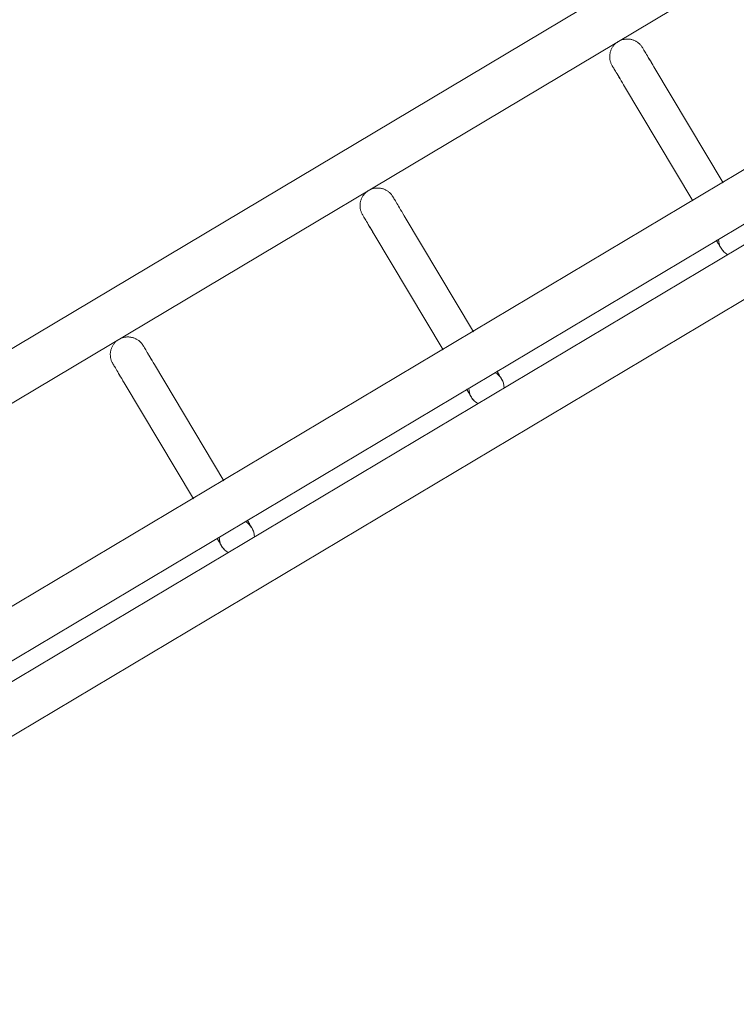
# Model space of a CAD drawing. Header units: metres. Extents: x 127444 to 127966, y 464485 to 464708.
# Tile 319 of 425: x 127925.116 to 127925.237, y 464650.598 to 464650.766. Entities that reach past the tile are written whole.
import ezdxf

# ---------------------------------------------------------------- set-up
doc = ezdxf.new("R2010")
doc.units = ezdxf.units.M
for name, color, linetype, lineweight in [('A-FLOR-HRAL', 11, 'Continuous', 9), ('B-WE-VH-VERHARDING_BETONSTRAATSTEEN-A-200', 8, 'Continuous', 9), ('S-BEAM', 12, 'Continuous', 9)]:
    doc.layers.add(name, color=color, linetype=linetype, lineweight=lineweight)

# ---------------------------------------------------------------- blocks, each defined once
blk = doc.blocks.new('34_22_B_BNP_Hekwerk_Integra_Schuin - Integra_Schuin_1000-4876941--2_00_00')
at = {"layer": 'A-FLOR-HRAL'}
for p, q in [((2736.98, 47.13), (-1956.09, 47.13)), ((-1956.09, 39.13), (2736.98, 39.13)), ((2736.97, 9.5), (-1956.09, 9.5)), ((-1956.09, 1.5), (2736.97, 1.5)), ((2736.97, -1.5), (-1956.09, -1.5)), ((-1956.09, -9.5), (2736.97, -9.5))]:
    blk.add_line(p, q, dxfattribs=at)
at = {"layer": 'S-BEAM'}
for p, q in [((1074.06, 32.34), (1074.06, 9.36)), ((1074.06, 32.34), (1074.06, 9.36)), ((1074.06, 32.34), (1074.06, 9.36)), ((1074.06, 32.34), (1074.06, 9.37)), ((1080.06, 9.36), (1080.06, 32.34)), ((1080.06, 9.36), (1080.06, 32.34)), ((1080.06, 9.36), (1080.06, 32.34)), ((1080.06, 9.37), (1080.06, 32.34)), ((1123.5, 32.34), (1123.5, 9.36)), ((1123.5, 32.34), (1123.5, 9.36)), ((1123.5, 32.34), (1123.5, 9.36)), ((1123.5, 32.34), (1123.5, 9.37)), ((1129.5, 9.36), (1129.5, 32.34)), ((1129.5, 9.36), (1129.5, 32.34)), ((1129.5, 9.36), (1129.5, 32.34)), ((1129.5, 9.37), (1129.5, 32.34)), ((1172.94, 32.34), (1172.94, 9.36)), ((1172.94, 32.34), (1172.94, 9.36)), ((1172.94, 32.34), (1172.94, 9.36)), ((1172.94, 32.34), (1172.94, 9.37)), ((1178.94, 9.36), (1178.94, 32.34)), ((1178.94, 9.36), (1178.94, 32.34)), ((1178.94, 9.36), (1178.94, 32.34)), ((1178.94, 9.37), (1178.94, 32.34))]:
    blk.add_line(p, q, dxfattribs=at)
at = {"layer": 'S-BEAM', "flags": 128}
for points in [[(1074.06, 36.13), (1074.06, 36.25), (1074.07, 36.36), (1074.08, 36.48), (1074.1, 36.6), (1074.12, 36.72), (1074.15, 36.84), (1074.18, 36.95), (1074.21, 37.07), (1074.25, 37.18), (1074.3, 37.29), (1074.35, 37.4), (1074.4, 37.51), (1074.46, 37.62), (1074.52, 37.72), (1074.58, 37.82), (1074.65, 37.92), (1074.73, 38.01), (1074.81, 38.1), (1074.89, 38.19), (1074.97, 38.28), (1075.06, 38.36), (1075.15, 38.44), (1075.24, 38.51), (1075.34, 38.58), (1075.44, 38.65), (1075.54, 38.71), (1075.65, 38.77), (1075.75, 38.83), (1075.86, 38.88), (1075.97, 38.92), (1076.09, 38.96), (1076.2, 39), (1076.32, 39.03), (1076.43, 39.06), (1076.55, 39.08), (1076.67, 39.1), (1076.79, 39.11), (1076.91, 39.12), (1077.03, 39.12), (1077.15, 39.12), (1077.27, 39.12), (1077.39, 39.11), (1077.51, 39.09), (1077.63, 39.07), (1077.74, 39.05), (1077.86, 39.02), (1077.97, 38.98), (1078.09, 38.94), (1078.2, 38.9), (1078.31, 38.85), (1078.42, 38.8), (1078.52, 38.74), (1078.63, 38.68), (1078.73, 38.62), (1078.83, 38.55), (1078.92, 38.48), (1079.01, 38.4), (1079.1, 38.32), (1079.19, 38.24), (1079.27, 38.15), (1079.35, 38.06), (1079.43, 37.97), (1079.5, 37.87), (1079.57, 37.77), (1079.63, 37.67), (1079.69, 37.57), (1079.75, 37.46), (1079.8, 37.35), (1079.85, 37.24), (1079.89, 37.13), (1079.93, 37.02), (1079.96, 36.9), (1079.99, 36.78), (1080.01, 36.67), (1080.03, 36.55), (1080.05, 36.43), (1080.06, 36.31), (1080.06, 36.19), (1080.06, 36.13)], [(1074.1, 36.6), (1074.12, 36.72), (1074.15, 36.84), (1074.18, 36.95), (1074.21, 37.07), (1074.25, 37.18), (1074.3, 37.29), (1074.35, 37.4), (1074.4, 37.51), (1074.46, 37.62), (1074.52, 37.72), (1074.58, 37.82), (1074.65, 37.92), (1074.73, 38.01), (1074.81, 38.1), (1074.89, 38.19), (1074.97, 38.28), (1075.06, 38.36), (1075.15, 38.44), (1075.24, 38.51), (1075.34, 38.58), (1075.44, 38.65), (1075.54, 38.71), (1075.65, 38.77), (1075.75, 38.83), (1075.86, 38.88), (1075.97, 38.92), (1076.09, 38.96), (1076.2, 39), (1076.32, 39.03), (1076.43, 39.06), (1076.55, 39.08), (1076.67, 39.1), (1076.79, 39.11), (1076.91, 39.12), (1077.03, 39.12), (1077.15, 39.12), (1077.27, 39.12), (1077.39, 39.11), (1077.51, 39.09), (1077.63, 39.07), (1077.74, 39.05), (1077.86, 39.02), (1077.97, 38.98), (1078.09, 38.94), (1078.2, 38.9), (1078.31, 38.85), (1078.42, 38.8), (1078.52, 38.74), (1078.63, 38.68), (1078.73, 38.62), (1078.83, 38.55), (1078.92, 38.48), (1079.01, 38.4), (1079.1, 38.32), (1079.19, 38.24), (1079.27, 38.15), (1079.35, 38.06), (1079.43, 37.97), (1079.5, 37.87), (1079.57, 37.77), (1079.63, 37.67), (1079.69, 37.57), (1079.75, 37.46), (1079.8, 37.35), (1079.85, 37.24), (1079.89, 37.13), (1079.93, 37.02), (1079.96, 36.9), (1079.99, 36.78), (1080.01, 36.67), (1080.03, 36.55), (1080.05, 36.43), (1080.06, 36.31), (1080.06, 36.19), (1080.06, 36.13)], [(1123.5, 36.13), (1123.5, 36.25), (1123.51, 36.36), (1123.52, 36.48), (1123.54, 36.6), (1123.56, 36.72), (1123.59, 36.84), (1123.62, 36.95), (1123.65, 37.07), (1123.69, 37.18), (1123.74, 37.29), (1123.79, 37.4), (1123.84, 37.51), (1123.9, 37.62), (1123.96, 37.72), (1124.02, 37.82), (1124.09, 37.92), (1124.17, 38.01), (1124.24, 38.1), (1124.33, 38.19), (1124.41, 38.28), (1124.5, 38.36), (1124.59, 38.44), (1124.68, 38.51), (1124.78, 38.58), (1124.88, 38.65), (1124.98, 38.71), (1125.09, 38.77), (1125.19, 38.83), (1125.3, 38.88), (1125.41, 38.92), (1125.53, 38.96), (1125.64, 39), (1125.75, 39.03), (1125.87, 39.06), (1125.99, 39.08), (1126.11, 39.1), (1126.23, 39.11), (1126.35, 39.12), (1126.47, 39.12), (1126.59, 39.12), (1126.71, 39.12), (1126.83, 39.11), (1126.95, 39.09), (1127.06, 39.07), (1127.18, 39.05), (1127.3, 39.02), (1127.41, 38.98), (1127.53, 38.94), (1127.64, 38.9), (1127.75, 38.85), (1127.86, 38.8), (1127.96, 38.74), (1128.07, 38.68), (1128.17, 38.62), (1128.27, 38.55), (1128.36, 38.48), (1128.45, 38.4), (1128.54, 38.32), (1128.63, 38.24), (1128.71, 38.15), (1128.79, 38.06), (1128.87, 37.97), (1128.94, 37.87), (1129.01, 37.77), (1129.07, 37.67), (1129.13, 37.57), (1129.19, 37.46), (1129.24, 37.35), (1129.28, 37.24), (1129.33, 37.13), (1129.36, 37.02), (1129.4, 36.9), (1129.43, 36.78), (1129.45, 36.67), (1129.47, 36.55), (1129.48, 36.43), (1129.49, 36.31), (1129.5, 36.19), (1129.5, 36.13)], [(1123.54, 36.6), (1123.56, 36.72), (1123.59, 36.84), (1123.62, 36.95), (1123.65, 37.07), (1123.69, 37.18), (1123.74, 37.29), (1123.79, 37.4), (1123.84, 37.51), (1123.9, 37.62), (1123.96, 37.72), (1124.02, 37.82), (1124.09, 37.92), (1124.17, 38.01), (1124.24, 38.1), (1124.33, 38.19), (1124.41, 38.28), (1124.5, 38.36), (1124.59, 38.44), (1124.68, 38.51), (1124.78, 38.58), (1124.88, 38.65), (1124.98, 38.71), (1125.09, 38.77), (1125.19, 38.83), (1125.3, 38.88), (1125.41, 38.92), (1125.53, 38.96), (1125.64, 39), (1125.75, 39.03), (1125.87, 39.06), (1125.99, 39.08), (1126.11, 39.1), (1126.23, 39.11), (1126.35, 39.12), (1126.47, 39.12), (1126.59, 39.12), (1126.71, 39.12), (1126.83, 39.11), (1126.95, 39.09), (1127.06, 39.07), (1127.18, 39.05), (1127.3, 39.02), (1127.41, 38.98), (1127.53, 38.94), (1127.64, 38.9), (1127.75, 38.85), (1127.86, 38.8), (1127.96, 38.74), (1128.07, 38.68), (1128.17, 38.62), (1128.27, 38.55), (1128.36, 38.48), (1128.45, 38.4), (1128.54, 38.32), (1128.63, 38.24), (1128.71, 38.15), (1128.79, 38.06), (1128.87, 37.97), (1128.94, 37.87), (1129.01, 37.77), (1129.07, 37.67), (1129.13, 37.57), (1129.19, 37.46), (1129.24, 37.35), (1129.28, 37.24), (1129.33, 37.13), (1129.36, 37.02), (1129.4, 36.9), (1129.43, 36.78), (1129.45, 36.67), (1129.47, 36.55), (1129.48, 36.43), (1129.49, 36.31), (1129.5, 36.19), (1129.5, 36.13)], [(1172.94, 36.13), (1172.94, 36.25), (1172.95, 36.36), (1172.96, 36.48), (1172.98, 36.6), (1173, 36.72), (1173.02, 36.84), (1173.05, 36.95), (1173.09, 37.07), (1173.13, 37.18), (1173.17, 37.29), (1173.22, 37.4), (1173.28, 37.51), (1173.33, 37.62), (1173.4, 37.72), (1173.46, 37.82), (1173.53, 37.92), (1173.61, 38.01), (1173.68, 38.1), (1173.76, 38.19), (1173.85, 38.28), (1173.94, 38.36), (1174.03, 38.44), (1174.12, 38.51), (1174.22, 38.58), (1174.32, 38.65), (1174.42, 38.71), (1174.52, 38.77), (1174.63, 38.83), (1174.74, 38.88), (1174.85, 38.92), (1174.96, 38.96), (1175.08, 39), (1175.19, 39.03), (1175.31, 39.06), (1175.43, 39.08), (1175.55, 39.1), (1175.67, 39.11), (1175.79, 39.12), (1175.91, 39.12), (1176.03, 39.12), (1176.15, 39.12), (1176.27, 39.11), (1176.38, 39.09), (1176.5, 39.07), (1176.62, 39.05), (1176.74, 39.02), (1176.85, 38.98), (1176.96, 38.94), (1177.08, 38.9), (1177.19, 38.85), (1177.29, 38.8), (1177.4, 38.74), (1177.5, 38.68), (1177.61, 38.62), (1177.7, 38.55), (1177.8, 38.48), (1177.89, 38.4), (1177.98, 38.32), (1178.07, 38.24), (1178.15, 38.15), (1178.23, 38.06), (1178.31, 37.97), (1178.38, 37.87), (1178.44, 37.77), (1178.51, 37.67), (1178.57, 37.57), (1178.62, 37.46), (1178.68, 37.35), (1178.72, 37.24), (1178.76, 37.13), (1178.8, 37.02), (1178.84, 36.9), (1178.86, 36.78), (1178.89, 36.67), (1178.91, 36.55), (1178.92, 36.43), (1178.93, 36.31), (1178.94, 36.19), (1178.94, 36.13)], [(1172.98, 36.6), (1173, 36.72), (1173.02, 36.84), (1173.05, 36.95), (1173.09, 37.07), (1173.13, 37.18), (1173.17, 37.29), (1173.22, 37.4), (1173.28, 37.51), (1173.33, 37.62), (1173.4, 37.72), (1173.46, 37.82), (1173.53, 37.92), (1173.61, 38.01), (1173.68, 38.1), (1173.76, 38.19), (1173.85, 38.28), (1173.94, 38.36), (1174.03, 38.44), (1174.12, 38.51), (1174.22, 38.58), (1174.32, 38.65), (1174.42, 38.71), (1174.52, 38.77), (1174.63, 38.83), (1174.74, 38.88), (1174.85, 38.92), (1174.96, 38.96), (1175.08, 39), (1175.19, 39.03), (1175.31, 39.06), (1175.43, 39.08), (1175.55, 39.1), (1175.67, 39.11), (1175.79, 39.12), (1175.91, 39.12), (1176.03, 39.12), (1176.15, 39.12), (1176.27, 39.11), (1176.38, 39.09), (1176.5, 39.07), (1176.62, 39.05), (1176.74, 39.02), (1176.85, 38.98), (1176.96, 38.94), (1177.08, 38.9), (1177.19, 38.85), (1177.29, 38.8), (1177.4, 38.74), (1177.5, 38.68), (1177.61, 38.62), (1177.7, 38.55), (1177.8, 38.48), (1177.89, 38.4), (1177.98, 38.32), (1178.07, 38.24), (1178.15, 38.15), (1178.23, 38.06), (1178.31, 37.97), (1178.38, 37.87), (1178.44, 37.77), (1178.51, 37.67), (1178.57, 37.57), (1178.62, 37.46), (1178.68, 37.35), (1178.72, 37.24), (1178.76, 37.13), (1178.8, 37.02), (1178.84, 36.9), (1178.86, 36.78), (1178.89, 36.67), (1178.91, 36.55), (1178.92, 36.43), (1178.93, 36.31), (1178.94, 36.19), (1178.94, 36.13)], [(1074.06, 32.34), (1074.06, 32.75), (1074.06, 33.15), (1074.06, 33.52), (1074.06, 33.87), (1074.06, 34.2), (1074.06, 34.5), (1074.06, 34.78), (1074.06, 35.03), (1074.06, 35.26), (1074.06, 35.46), (1074.06, 35.64), (1074.06, 35.78), (1074.06, 35.91), (1074.06, 36), (1074.06, 36.07), (1074.06, 36.11), (1074.06, 36.13)], [(1074.06, 36.13), (1074.06, 36.11), (1074.06, 36.07), (1074.06, 36), (1074.06, 35.91), (1074.06, 35.79), (1074.06, 35.64), (1074.06, 35.46), (1074.06, 35.26), (1074.06, 35.04), (1074.06, 34.78), (1074.06, 34.51), (1074.06, 34.2), (1074.06, 33.88), (1074.06, 33.53), (1074.06, 33.16), (1074.06, 32.76), (1074.06, 32.34), (1074.06, 32.34)], [(1080.06, 32.34), (1080.06, 32.75), (1080.06, 33.15), (1080.06, 33.52), (1080.06, 33.87), (1080.06, 34.2), (1080.06, 34.5), (1080.06, 34.78), (1080.06, 35.03), (1080.06, 35.26), (1080.06, 35.46), (1080.06, 35.64), (1080.06, 35.78), (1080.06, 35.91), (1080.06, 36), (1080.06, 36.07), (1080.06, 36.11), (1080.06, 36.13)], [(1080.06, 36.13), (1080.06, 36.11), (1080.06, 36.07), (1080.06, 36), (1080.06, 35.91), (1080.06, 35.79), (1080.06, 35.64), (1080.06, 35.46), (1080.06, 35.26), (1080.06, 35.04), (1080.06, 34.78), (1080.06, 34.51), (1080.06, 34.2), (1080.06, 33.88), (1080.06, 33.53), (1080.06, 33.16), (1080.06, 32.76), (1080.06, 32.34), (1080.06, 32.34)], [(1080.06, 33.52), (1080.06, 33.87), (1080.06, 34.2), (1080.06, 34.5), (1080.06, 34.78), (1080.06, 35.03), (1080.06, 35.26), (1080.06, 35.46), (1080.06, 35.64), (1080.06, 35.78), (1080.06, 35.91), (1080.06, 36), (1080.06, 36.07), (1080.06, 36.11), (1080.06, 36.13)], [(1080.06, 36.13), (1080.06, 36.11), (1080.06, 36.07), (1080.06, 36), (1080.06, 35.91), (1080.06, 35.79), (1080.06, 35.64), (1080.06, 35.46), (1080.06, 35.26), (1080.06, 35.04), (1080.06, 34.78), (1080.06, 34.51), (1080.06, 34.2), (1080.06, 33.88), (1080.06, 33.53)], [(1123.5, 32.34), (1123.5, 32.75), (1123.5, 33.15), (1123.5, 33.52), (1123.5, 33.87), (1123.5, 34.2), (1123.5, 34.5), (1123.5, 34.78), (1123.5, 35.03), (1123.5, 35.26), (1123.5, 35.46), (1123.5, 35.64), (1123.5, 35.78), (1123.5, 35.91), (1123.5, 36), (1123.5, 36.07), (1123.5, 36.11), (1123.5, 36.13)], [(1123.5, 36.13), (1123.5, 36.11), (1123.5, 36.07), (1123.5, 36), (1123.5, 35.91), (1123.5, 35.79), (1123.5, 35.64), (1123.5, 35.46), (1123.5, 35.26), (1123.5, 35.04), (1123.5, 34.78), (1123.5, 34.51), (1123.5, 34.2), (1123.5, 33.88), (1123.5, 33.53), (1123.5, 33.16), (1123.5, 32.76), (1123.5, 32.34), (1123.5, 32.34)], [(1129.5, 32.34), (1129.5, 32.75), (1129.5, 33.15), (1129.5, 33.52), (1129.5, 33.87), (1129.5, 34.2), (1129.5, 34.5), (1129.5, 34.78), (1129.5, 35.03), (1129.5, 35.26), (1129.5, 35.46), (1129.5, 35.64), (1129.5, 35.78), (1129.5, 35.91), (1129.5, 36), (1129.5, 36.07), (1129.5, 36.11), (1129.5, 36.13)], [(1129.5, 36.13), (1129.5, 36.11), (1129.5, 36.07), (1129.5, 36), (1129.5, 35.91), (1129.5, 35.79), (1129.5, 35.64), (1129.5, 35.46), (1129.5, 35.26), (1129.5, 35.04), (1129.5, 34.78), (1129.5, 34.51), (1129.5, 34.2), (1129.5, 33.88), (1129.5, 33.53), (1129.5, 33.16), (1129.5, 32.76), (1129.5, 32.34), (1129.5, 32.34)], [(1129.5, 33.52), (1129.5, 33.87), (1129.5, 34.2), (1129.5, 34.5), (1129.5, 34.78), (1129.5, 35.03), (1129.5, 35.26), (1129.5, 35.46), (1129.5, 35.64), (1129.5, 35.78), (1129.5, 35.91), (1129.5, 36), (1129.5, 36.07), (1129.5, 36.11), (1129.5, 36.13)], [(1129.5, 36.13), (1129.5, 36.11), (1129.5, 36.07), (1129.5, 36), (1129.5, 35.91), (1129.5, 35.79), (1129.5, 35.64), (1129.5, 35.46), (1129.5, 35.26), (1129.5, 35.04), (1129.5, 34.78), (1129.5, 34.51), (1129.5, 34.2), (1129.5, 33.88), (1129.5, 33.53)], [(1172.94, 32.34), (1172.94, 32.75), (1172.94, 33.15), (1172.94, 33.52), (1172.94, 33.87), (1172.94, 34.2), (1172.94, 34.5), (1172.94, 34.78), (1172.94, 35.03), (1172.94, 35.26), (1172.94, 35.46), (1172.94, 35.64), (1172.94, 35.78), (1172.94, 35.91), (1172.94, 36), (1172.94, 36.07), (1172.94, 36.11), (1172.94, 36.13)], [(1172.94, 36.13), (1172.94, 36.11), (1172.94, 36.07), (1172.94, 36), (1172.94, 35.91), (1172.94, 35.79), (1172.94, 35.64), (1172.94, 35.46), (1172.94, 35.26), (1172.94, 35.04), (1172.94, 34.78), (1172.94, 34.51), (1172.94, 34.2), (1172.94, 33.88), (1172.94, 33.53), (1172.94, 33.16), (1172.94, 32.76), (1172.94, 32.34), (1172.94, 32.34)], [(1178.94, 32.34), (1178.94, 32.75), (1178.94, 33.15), (1178.94, 33.52), (1178.94, 33.87), (1178.94, 34.2), (1178.94, 34.5), (1178.94, 34.78), (1178.94, 35.03), (1178.94, 35.26), (1178.94, 35.46), (1178.94, 35.64), (1178.94, 35.78), (1178.94, 35.91), (1178.94, 36), (1178.94, 36.07), (1178.94, 36.11), (1178.94, 36.13)], [(1178.94, 36.13), (1178.94, 36.11), (1178.94, 36.07), (1178.94, 36), (1178.94, 35.91), (1178.94, 35.79), (1178.94, 35.64), (1178.94, 35.46), (1178.94, 35.26), (1178.94, 35.04), (1178.94, 34.78), (1178.94, 34.51), (1178.94, 34.2), (1178.94, 33.88), (1178.94, 33.53), (1178.94, 33.16), (1178.94, 32.76), (1178.94, 32.34), (1178.94, 32.34)], [(1178.94, 33.52), (1178.94, 33.87), (1178.94, 34.2), (1178.94, 34.5), (1178.94, 34.78), (1178.94, 35.03), (1178.94, 35.26), (1178.94, 35.46), (1178.94, 35.64), (1178.94, 35.78), (1178.94, 35.91), (1178.94, 36), (1178.94, 36.07), (1178.94, 36.11), (1178.94, 36.13)], [(1178.94, 36.13), (1178.94, 36.11), (1178.94, 36.07), (1178.94, 36), (1178.94, 35.91), (1178.94, 35.79), (1178.94, 35.64), (1178.94, 35.46), (1178.94, 35.26), (1178.94, 35.04), (1178.94, 34.78), (1178.94, 34.51), (1178.94, 34.2), (1178.94, 33.88), (1178.94, 33.53)], [(1074.06, 32.34), (1074.06, 32.75), (1074.06, 33.15), (1074.06, 33.52), (1074.06, 33.87), (1074.06, 34.2)], [(1074.06, 34.2), (1074.06, 33.88), (1074.06, 33.53), (1074.06, 33.16), (1074.06, 32.76), (1074.06, 32.34), (1074.06, 32.34)], [(1123.5, 32.34), (1123.5, 32.75), (1123.5, 33.15), (1123.5, 33.52), (1123.5, 33.87), (1123.5, 34.2)], [(1123.5, 34.2), (1123.5, 33.88), (1123.5, 33.53), (1123.5, 33.16), (1123.5, 32.76), (1123.5, 32.34), (1123.5, 32.34)], [(1172.94, 32.34), (1172.94, 32.75), (1172.94, 33.15), (1172.94, 33.52), (1172.94, 33.87), (1172.94, 34.2)], [(1172.94, 34.2), (1172.94, 33.88), (1172.94, 33.53), (1172.94, 33.16), (1172.94, 32.76), (1172.94, 32.34), (1172.94, 32.34)], [(1074.06, 1.58), (1074.06, 1.38), (1074.06, 1.19), (1074.06, 1.02), (1074.06, 0.86), (1074.06, 0.71), (1074.06, 0.58), (1074.06, 0.46), (1074.06, 0.35), (1074.06, 0.26), (1074.06, 0.18), (1074.06, 0.12), (1074.06, 0.07), (1074.06, 0.03), (1074.06, 0.01), (1074.06, 0)], [(1074.06, 1.58), (1074.06, 1.38), (1074.06, 1.19), (1074.06, 1.02), (1074.06, 0.86), (1074.06, 0.71), (1074.06, 0.58), (1074.06, 0.46), (1074.06, 0.35), (1074.06, 0.26), (1074.06, 0.18), (1074.06, 0.12), (1074.06, 0.07), (1074.06, 0.03), (1074.06, 0.01), (1074.06, 0)], [(1074.06, 0), (1074.06, 0.01), (1074.06, 0.03), (1074.06, 0.06), (1074.06, 0.11), (1074.06, 0.18), (1074.06, 0.26), (1074.06, 0.35), (1074.06, 0.46), (1074.06, 0.58), (1074.06, 0.71), (1074.06, 0.86), (1074.06, 1.02), (1074.06, 1.19), (1074.06, 1.37), (1074.06, 1.57)], [(1074.06, 0), (1074.06, 0.01), (1074.06, 0.03), (1074.06, 0.06), (1074.06, 0.11), (1074.06, 0.18), (1074.06, 0.26), (1074.06, 0.35), (1074.06, 0.46), (1074.06, 0.58), (1074.06, 0.71), (1074.06, 0.86), (1074.06, 1.02), (1074.06, 1.19), (1074.06, 1.37), (1074.06, 1.57)], [(1074.11, -0.54), (1074.09, -0.42), (1074.08, -0.3), (1074.07, -0.18), (1074.06, -0.06), (1074.06, 0)], [(1074.11, -0.54), (1074.09, -0.42), (1074.08, -0.3), (1074.07, -0.18), (1074.06, -0.06), (1074.06, 0)], [(1080.06, 0), (1080.06, -0.12), (1080.05, -0.24), (1080.04, -0.36), (1080.02, -0.48), (1080, -0.6)], [(1080.06, 0), (1080.06, -0.12), (1080.05, -0.24), (1080.04, -0.36), (1080.02, -0.48), (1080, -0.6)], [(1080.06, 1.58), (1080.06, 1.38), (1080.06, 1.19), (1080.06, 1.02), (1080.06, 0.86), (1080.06, 0.71), (1080.06, 0.58), (1080.06, 0.46), (1080.06, 0.35), (1080.06, 0.26), (1080.06, 0.18), (1080.06, 0.12), (1080.06, 0.07), (1080.06, 0.03), (1080.06, 0.01), (1080.06, 0)], [(1080.06, 1.58), (1080.06, 1.38), (1080.06, 1.19), (1080.06, 1.02), (1080.06, 0.86), (1080.06, 0.71), (1080.06, 0.58), (1080.06, 0.46), (1080.06, 0.35), (1080.06, 0.26), (1080.06, 0.18), (1080.06, 0.12), (1080.06, 0.07), (1080.06, 0.03), (1080.06, 0.01), (1080.06, 0)], [(1080.06, 0), (1080.06, 0.01), (1080.06, 0.03), (1080.06, 0.06), (1080.06, 0.11), (1080.06, 0.18), (1080.06, 0.26), (1080.06, 0.35), (1080.06, 0.46), (1080.06, 0.58), (1080.06, 0.71), (1080.06, 0.86), (1080.06, 1.02), (1080.06, 1.19), (1080.06, 1.37), (1080.06, 1.57)], [(1080.06, 0), (1080.06, 0.01), (1080.06, 0.03), (1080.06, 0.06), (1080.06, 0.11), (1080.06, 0.18), (1080.06, 0.26), (1080.06, 0.35), (1080.06, 0.46), (1080.06, 0.58), (1080.06, 0.71), (1080.06, 0.86), (1080.06, 1.02), (1080.06, 1.19), (1080.06, 1.37), (1080.06, 1.57)], [(1123.5, 1.58), (1123.5, 1.38), (1123.5, 1.19), (1123.5, 1.02), (1123.5, 0.86), (1123.5, 0.71), (1123.5, 0.58), (1123.5, 0.46), (1123.5, 0.35), (1123.5, 0.26), (1123.5, 0.18), (1123.5, 0.12), (1123.5, 0.07), (1123.5, 0.03), (1123.5, 0.01), (1123.5, 0)], [(1123.5, 1.58), (1123.5, 1.38), (1123.5, 1.19), (1123.5, 1.02), (1123.5, 0.86), (1123.5, 0.71), (1123.5, 0.58), (1123.5, 0.46), (1123.5, 0.35), (1123.5, 0.26), (1123.5, 0.18), (1123.5, 0.12), (1123.5, 0.07), (1123.5, 0.03), (1123.5, 0.01), (1123.5, 0)], [(1123.5, 0), (1123.5, 0.01), (1123.5, 0.03), (1123.5, 0.06), (1123.5, 0.11), (1123.5, 0.18), (1123.5, 0.26), (1123.5, 0.35), (1123.5, 0.46), (1123.5, 0.58), (1123.5, 0.71), (1123.5, 0.86), (1123.5, 1.02), (1123.5, 1.19), (1123.5, 1.37), (1123.5, 1.57)], [(1123.5, 0), (1123.5, 0.01), (1123.5, 0.03), (1123.5, 0.06), (1123.5, 0.11), (1123.5, 0.18), (1123.5, 0.26), (1123.5, 0.35), (1123.5, 0.46), (1123.5, 0.58), (1123.5, 0.71), (1123.5, 0.86), (1123.5, 1.02), (1123.5, 1.19), (1123.5, 1.37), (1123.5, 1.57)], [(1123.55, -0.54), (1123.53, -0.42), (1123.51, -0.3), (1123.51, -0.18), (1123.5, -0.06), (1123.5, 0)], [(1123.55, -0.54), (1123.53, -0.42), (1123.51, -0.3), (1123.51, -0.18), (1123.5, -0.06), (1123.5, 0)], [(1129.5, 0), (1129.5, -0.12), (1129.49, -0.24), (1129.48, -0.36), (1129.46, -0.48), (1129.44, -0.6)], [(1129.5, 0), (1129.5, -0.12), (1129.49, -0.24), (1129.48, -0.36), (1129.46, -0.48), (1129.44, -0.6)], [(1129.5, 1.58), (1129.5, 1.38), (1129.5, 1.19), (1129.5, 1.02), (1129.5, 0.86), (1129.5, 0.71), (1129.5, 0.58), (1129.5, 0.46), (1129.5, 0.35), (1129.5, 0.26), (1129.5, 0.18), (1129.5, 0.12), (1129.5, 0.07), (1129.5, 0.03), (1129.5, 0.01), (1129.5, 0)], [(1129.5, 1.58), (1129.5, 1.38), (1129.5, 1.19), (1129.5, 1.02), (1129.5, 0.86), (1129.5, 0.71), (1129.5, 0.58), (1129.5, 0.46), (1129.5, 0.35), (1129.5, 0.26), (1129.5, 0.18), (1129.5, 0.12), (1129.5, 0.07), (1129.5, 0.03), (1129.5, 0.01), (1129.5, 0)], [(1129.5, 0), (1129.5, 0.01), (1129.5, 0.03), (1129.5, 0.06), (1129.5, 0.11), (1129.5, 0.18), (1129.5, 0.26), (1129.5, 0.35), (1129.5, 0.46), (1129.5, 0.58), (1129.5, 0.71), (1129.5, 0.86), (1129.5, 1.02), (1129.5, 1.19), (1129.5, 1.37), (1129.5, 1.57)], [(1129.5, 0), (1129.5, 0.01), (1129.5, 0.03), (1129.5, 0.06), (1129.5, 0.11), (1129.5, 0.18), (1129.5, 0.26), (1129.5, 0.35), (1129.5, 0.46), (1129.5, 0.58), (1129.5, 0.71), (1129.5, 0.86), (1129.5, 1.02), (1129.5, 1.19), (1129.5, 1.37), (1129.5, 1.57)], [(1172.94, 1.58), (1172.94, 1.38), (1172.94, 1.19), (1172.94, 1.02), (1172.94, 0.86), (1172.94, 0.71), (1172.94, 0.58), (1172.94, 0.46), (1172.94, 0.35), (1172.94, 0.26), (1172.94, 0.18), (1172.94, 0.12), (1172.94, 0.07), (1172.94, 0.03), (1172.94, 0.01), (1172.94, 0)], [(1172.94, 1.58), (1172.94, 1.38), (1172.94, 1.19), (1172.94, 1.02), (1172.94, 0.86), (1172.94, 0.71), (1172.94, 0.58), (1172.94, 0.46), (1172.94, 0.35), (1172.94, 0.26), (1172.94, 0.18), (1172.94, 0.12), (1172.94, 0.07), (1172.94, 0.03), (1172.94, 0.01), (1172.94, 0)], [(1172.94, 0), (1172.94, 0.01), (1172.94, 0.03), (1172.94, 0.06), (1172.94, 0.11), (1172.94, 0.18), (1172.94, 0.26), (1172.94, 0.35), (1172.94, 0.46), (1172.94, 0.58), (1172.94, 0.71), (1172.94, 0.86), (1172.94, 1.02), (1172.94, 1.19), (1172.94, 1.37), (1172.94, 1.57)], [(1172.94, 0), (1172.94, 0.01), (1172.94, 0.03), (1172.94, 0.06), (1172.94, 0.11), (1172.94, 0.18), (1172.94, 0.26), (1172.94, 0.35), (1172.94, 0.46), (1172.94, 0.58), (1172.94, 0.71), (1172.94, 0.86), (1172.94, 1.02), (1172.94, 1.19), (1172.94, 1.37), (1172.94, 1.57)], [(1172.99, -0.54), (1172.97, -0.42), (1172.95, -0.3), (1172.94, -0.18), (1172.94, -0.06), (1172.94, 0)], [(1172.99, -0.54), (1172.97, -0.42), (1172.95, -0.3), (1172.94, -0.18), (1172.94, -0.06), (1172.94, 0)], [(1074.49, -1.55), (1074.43, -1.44), (1074.37, -1.34), (1074.32, -1.23)], [(1074.49, -1.55), (1074.43, -1.44), (1074.37, -1.34), (1074.32, -1.23)], [(1123.93, -1.55), (1123.87, -1.44), (1123.81, -1.34), (1123.76, -1.23)], [(1123.93, -1.55), (1123.87, -1.44), (1123.81, -1.34), (1123.76, -1.23)], [(1173.37, -1.55), (1173.31, -1.44), (1173.25, -1.34), (1173.2, -1.23)], [(1173.37, -1.55), (1173.31, -1.44), (1173.25, -1.34), (1173.2, -1.23)]]:
    blk.add_lwpolyline(points, dxfattribs=at)
at = {"layer": 'S-BEAM'}
for centre, start, end in [((1077.06, 0), 150, 180), ((1077.06, 0), 165, 180), ((1077.06, 0), 180, 210), ((1077.06, 0), 180, 195), ((1077.06, 0), 0, 30), ((1077.06, 0), 330, 0), ((1077.06, 0), 0, 15), ((1077.06, 0), 345, 0), ((1126.5, 0), 150, 180), ((1126.5, 0), 165, 180), ((1126.5, 0), 180, 210), ((1126.5, 0), 180, 195), ((1126.5, 0), 0, 30), ((1126.5, 0), 330, 0), ((1126.5, 0), 0, 15), ((1126.5, 0), 345, 0), ((1175.94, 0), 150, 180), ((1175.94, 0), 165, 180), ((1175.94, 0), 180, 210), ((1175.94, 0), 180, 195)]:
    blk.add_arc(centre, 3, start, end, dxfattribs=at)

msp = doc.modelspace()

# ---------------------------------------------------------------- hatches: boundary and pattern name
at = {"layer": 'B-WE-VH-VERHARDING_BETONSTRAATSTEEN-A-200'}
h = msp.add_hatch(dxfattribs=at)
h.set_pattern_fill('AVH-BSS_KEIFORMAAT_ELLEBOOG-SO', color=256, angle=1, pattern_type=2)
h.set_pattern_definition([(31.81611, (127908.58607, 464613.06392), (0.03386772, 0.14457862), [0.315, -0.105]), (301.81611, (127908.47536, 464613.24236), (0.03386772, 0.14457862), [0.315, -0.105])])
h.paths.add_polyline_path([(127940.57923, 464651.66311), (127937.65926, 464649.92134), (127938.01786, 464649.32017), (127940.93783, 464651.06194)], flags=16)
h.paths.add_polyline_path([(127944.2228, 464653.02142), (127943.8642, 464653.62259), (127940.94423, 464651.88083), (127941.30283, 464651.27966)], flags=16)
edge = h.paths.add_edge_path(flags=16)
edge.add_arc((127917.88105, 464700.47107), 0.4, 30.8149, 210.8149)
edge.add_line((127917.53752, 464700.26616), (127921.37951, 464693.82496))
edge.add_arc((127921.72304, 464694.02987), 0.4, 210.8149, 390.8149)
edge.add_line((127922.06657, 464694.23477), (127918.22458, 464700.67597))
edge = h.paths.add_edge_path()
edge.add_line((127929.24995, 464697.53579), (127928.80329, 464697.26935))
edge.add_line((127928.80329, 464697.26935), (127928.62665, 464697.56548))
edge.add_line((127928.62665, 464697.56548), (127924.41416, 464695.05272))
edge.add_line((127924.41416, 464695.05272), (127919.91876, 464702.589))
edge.add_arc((127922.49521, 464704.12585), 3, 146.6578, 210.81611, ccw=False)
edge.add_line((127919.989, 464705.77476), (127913.63025, 464701.98178))
edge.add_arc((127913.33915, 464701.57526), 0.5, 30.8162, 54.3942, ccw=False)
edge.add_line((127913.76856, 464701.8314), (127919.60859, 464692.04091))
edge.add_arc((127919.17411, 464691.7839), 0.50481, -52.9525, 30.6058, ccw=False)
edge.add_line((127919.47824, 464691.381), (127915.65218, 464689.09885))
edge.add_line((127915.65218, 464689.09885), (127916.2004, 464688.17979))
edge.add_line((127916.2004, 464688.17979), (127915.59923, 464687.82119))
edge.add_line((127915.59923, 464687.82119), (127915.05101, 464688.74026))
edge.add_line((127915.05101, 464688.74026), (127913.20424, 464687.63872))
edge.add_line((127913.20424, 464687.63872), (127914.89256, 464684.76207))
edge.add_line((127914.89256, 464684.76207), (127915.59184, 464684.79392))
edge.add_line((127915.59184, 464684.79392), (127915.63332, 464683.88302))
edge.add_line((127915.63332, 464683.88302), (127917.341, 464684.90122))
edge.add_line((127917.341, 464684.90122), (127916.77749, 464685.84591))
edge.add_line((127916.77749, 464685.84591), (127917.37866, 464686.20451))
edge.add_line((127917.37866, 464686.20451), (127918.50568, 464684.31512))
edge.add_line((127918.50568, 464684.31512), (127917.90451, 464683.95652))
edge.add_line((127917.90451, 464683.95652), (127919.08277, 464681.98124))
edge.add_line((127919.08277, 464681.98124), (127919.68394, 464682.33984))
edge.add_line((127919.68394, 464682.33984), (127921.4257, 464679.41987))
edge.add_line((127921.4257, 464679.41987), (127920.82453, 464679.06127))
edge.add_line((127920.82453, 464679.06127), (127922.00279, 464677.08599))
edge.add_line((127922.00279, 464677.08599), (127922.60396, 464677.44459))
edge.add_line((127922.60396, 464677.44459), (127923.73098, 464675.5552))
edge.add_line((127923.73098, 464675.5552), (127923.12981, 464675.1966))
edge.add_line((127923.12981, 464675.1966), (127924.61544, 464672.70603))
edge.add_line((127924.61544, 464672.70603), (127925.21661, 464673.06463))
edge.add_line((127925.21661, 464673.06463), (127926.34363, 464671.17523))
edge.add_line((127926.34363, 464671.17523), (127927.82926, 464668.68467))
edge.add_line((127927.82926, 464668.68467), (127928.95628, 464666.79527))
edge.add_line((127928.95628, 464666.79527), (127930.44191, 464664.30471))
edge.add_line((127930.44191, 464664.30471), (127931.56893, 464662.41531))
edge.add_line((127931.56893, 464662.41531), (127930.96776, 464662.05671))
edge.add_line((127930.96776, 464662.05671), (127932.45339, 464659.56615))
edge.add_line((127932.45339, 464659.56615), (127933.05456, 464659.92475))
edge.add_line((127933.05456, 464659.92475), (127934.18159, 464658.03535))
edge.add_line((127934.18159, 464658.03535), (127933.58041, 464657.67675))
edge.add_line((127933.58041, 464657.67675), (127933.90059, 464657.13999))
edge.add_line((127933.90059, 464657.13999), (127935.47222, 464658.07747))
edge.add_line((127935.47222, 464658.07747), (127936.59925, 464656.18808))
edge.add_line((127936.59925, 464656.18808), (127934.70986, 464655.06105))
edge.add_line((127934.70986, 464655.06105), (127933.96704, 464656.30634))
edge.add_line((127933.96704, 464656.30634), (127931.26177, 464654.69264))
edge.add_line((127931.26177, 464654.69264), (127931.62037, 464654.09147))
edge.add_line((127931.62037, 464654.09147), (127931.0192, 464653.73287))
edge.add_line((127931.0192, 464653.73287), (127930.66068, 464654.33409))
edge.add_line((127930.66068, 464654.33409), (127926.95213, 464652.12194))
edge.add_line((127926.95213, 464652.12194), (127930.18506, 464645.46298))
edge.add_line((127930.18506, 464645.46298), (127936.19927, 464649.05046))
edge.add_line((127936.19927, 464649.05046), (127936.55787, 464648.44929))
edge.add_line((127936.55787, 464648.44929), (127921.0133, 464639.17694))
edge.add_line((127921.0133, 464639.17694), (127920.84681, 464639.45605))
edge.add_line((127920.84681, 464639.45605), (127918.35625, 464637.97043))
edge.add_line((127918.35625, 464637.97043), (127918.90695, 464637.0472))
edge.add_line((127918.90695, 464637.0472), (127917.01756, 464635.92018))
edge.add_line((127917.01756, 464635.92018), (127916.46685, 464636.8434))
edge.add_line((127916.46685, 464636.8434), (127913.97628, 464635.35778))
edge.add_line((127913.97628, 464635.35778), (127914.14278, 464635.07866))
edge.add_line((127914.14278, 464635.07866), (127912.25338, 464633.95164))
edge.add_line((127912.25338, 464633.95164), (127915.11458, 464629.155))
edge.add_line((127915.11458, 464629.155), (127902.72187, 464621.76273))
edge.add_line((127902.72187, 464621.76273), (127903.5901, 464620.30719))
edge.add_line((127903.5901, 464620.30719), (127904.08821, 464620.60432))
edge.add_line((127904.08821, 464620.60432), (127904.44681, 464620.00315))
edge.add_line((127904.44681, 464620.00315), (127903.9487, 464619.70602))
edge.add_line((127903.9487, 464619.70602), (127905.69046, 464616.78605))
edge.add_line((127905.69046, 464616.78605), (127906.18858, 464617.08317))
edge.add_line((127906.18858, 464617.08317), (127906.54718, 464616.482))
edge.add_line((127906.54718, 464616.482), (127906.04906, 464616.18488))
edge.add_line((127906.04906, 464616.18488), (127907.79083, 464613.2649))
edge.add_line((127907.79083, 464613.2649), (127908.28894, 464613.56203))
edge.add_line((127908.28894, 464613.56203), (127908.58607, 464613.06392))
edge.add_line((127908.58607, 464613.06392), (127911.67781, 464614.90814))
edge.add_line((127911.67781, 464614.90814), (127911.38068, 464615.40625))
edge.add_line((127911.38068, 464615.40625), (127922.07294, 464621.78419))
edge.add_line((127922.07294, 464621.78419), (127922.37006, 464621.28608))
edge.add_line((127922.37006, 464621.28608), (127924.86063, 464622.7717))
edge.add_line((127924.86063, 464622.7717), (127924.5635, 464623.26982))
edge.add_line((127924.5635, 464623.26982), (127926.4529, 464624.39684))
edge.add_line((127926.4529, 464624.39684), (127926.75002, 464623.89873))
edge.add_line((127926.75002, 464623.89873), (127929.24059, 464625.38436))
edge.add_line((127929.24059, 464625.38436), (127928.94347, 464625.88247))
edge.add_line((127928.94347, 464625.88247), (127930.83286, 464627.00949))
edge.add_line((127930.83286, 464627.00949), (127931.12999, 464626.51138))
edge.add_line((127931.12999, 464626.51138), (127933.62055, 464627.99701))
edge.add_line((127933.62055, 464627.99701), (127933.32343, 464628.49512))
edge.add_line((127933.32343, 464628.49512), (127935.21282, 464629.62214))
edge.add_line((127935.21282, 464629.62214), (127935.50995, 464629.12403))
edge.add_line((127935.50995, 464629.12403), (127938.00051, 464630.60966))
edge.add_line((127938.00051, 464630.60966), (127937.96978, 464630.66119))
edge.add_line((127937.96978, 464630.66119), (127938.61389, 464631.0454))
edge.add_line((127938.61389, 464631.0454), (127938.3475, 464631.49198))
edge.add_line((127938.3475, 464631.49198), (127938.94867, 464631.85058))
edge.add_line((127938.94867, 464631.85058), (127939.21506, 464631.404))
edge.add_line((127939.21506, 464631.404), (127942.99385, 464633.65805))
edge.add_line((127942.99385, 464633.65805), (127942.72746, 464634.10463))
edge.add_line((127942.72746, 464634.10463), (127943.32863, 464634.46323))
edge.add_line((127943.32863, 464634.46323), (127943.59502, 464634.01665))
edge.add_line((127943.59502, 464634.01665), (127947.37381, 464636.2707))
edge.add_line((127947.37381, 464636.2707), (127947.10742, 464636.71728))
edge.add_line((127947.10742, 464636.71728), (127947.70859, 464637.07588))
edge.add_line((127947.70859, 464637.07588), (127947.97498, 464636.6293))
edge.add_line((127947.97498, 464636.6293), (127951.75377, 464638.88335))
edge.add_line((127951.75377, 464638.88335), (127951.48738, 464639.32993))
edge.add_line((127951.48738, 464639.32993), (127952.08855, 464639.68853))
edge.add_line((127952.08855, 464639.68853), (127952.35494, 464639.24195))
edge.add_line((127952.35494, 464639.24195), (127956.13373, 464641.496))
edge.add_line((127956.13373, 464641.496), (127955.86734, 464641.94258))
edge.add_line((127955.86734, 464641.94258), (127956.46851, 464642.30118))
edge.add_line((127956.46851, 464642.30118), (127956.7349, 464641.8546))
edge.add_line((127956.7349, 464641.8546), (127960.51369, 464644.10865))
edge.add_line((127960.51369, 464644.10865), (127960.2473, 464644.55523))
edge.add_line((127960.2473, 464644.55523), (127960.69389, 464644.82162))
edge.add_line((127960.69389, 464644.82162), (127959.27999, 464647.19196))
edge.add_line((127959.27999, 464647.19196), (127958.8334, 464646.92557))
edge.add_line((127958.8334, 464646.92557), (127958.47477, 464647.52678))
edge.add_line((127958.47477, 464647.52678), (127958.92142, 464647.79309))
edge.add_line((127958.92142, 464647.79309), (127958.87527, 464647.87041))
edge.add_line((127958.87527, 464647.87041), (127958.83663, 464647.84737))
edge.add_line((127958.83663, 464647.84737), (127958.29873, 464648.74912))
edge.add_line((127958.29873, 464648.74912), (127958.3374, 464648.77219))
edge.add_line((127958.3374, 464648.77219), (127958.29125, 464648.84946))
edge.add_line((127958.29125, 464648.84946), (127957.84469, 464648.58308))
edge.add_line((127957.84469, 464648.58308), (127957.48609, 464649.18425))
edge.add_line((127957.48609, 464649.18425), (127957.93268, 464649.45064))
edge.add_line((127957.93268, 464649.45064), (127955.52494, 464653.48708))
edge.add_line((127955.52494, 464653.48708), (127955.07836, 464653.22069))
edge.add_line((127955.07836, 464653.22069), (127954.71976, 464653.82186))
edge.add_line((127954.71976, 464653.82186), (127955.16635, 464654.08825))
edge.add_line((127955.16635, 464654.08825), (127952.76374, 464658.1161))
edge.add_line((127952.76374, 464658.1161), (127952.31714, 464657.8497))
edge.add_line((127952.31714, 464657.8497), (127951.95854, 464658.45088))
edge.add_line((127951.95854, 464658.45088), (127952.40514, 464658.71727))
edge.add_line((127952.40514, 464658.71727), (127950.1511, 464662.49607))
edge.add_line((127950.1511, 464662.49607), (127949.70449, 464662.22967))
edge.add_line((127949.70449, 464662.22967), (127949.34589, 464662.83084))
edge.add_line((127949.34589, 464662.83084), (127949.79248, 464663.09722))
edge.add_line((127949.79248, 464663.09722), (127947.53848, 464666.87604))
edge.add_line((127947.53848, 464666.87604), (127947.09184, 464666.60963))
edge.add_line((127947.09184, 464666.60963), (127946.73324, 464667.2108))
edge.add_line((127946.73324, 464667.2108), (127947.17983, 464667.47719))
edge.add_line((127947.17983, 464667.47719), (127944.92584, 464671.25601))
edge.add_line((127944.92584, 464671.25601), (127944.47919, 464670.98959))
edge.add_line((127944.47919, 464670.98959), (127944.12059, 464671.59076))
edge.add_line((127944.12059, 464671.59076), (127944.56722, 464671.85717))
edge.add_line((127944.56722, 464671.85717), (127942.31317, 464675.63596))
edge.add_line((127942.31317, 464675.63596), (127941.86654, 464675.36955))
edge.add_line((127941.86654, 464675.36955), (127941.50794, 464675.97072))
edge.add_line((127941.50794, 464675.97072), (127941.9546, 464676.23715))
edge.add_line((127941.9546, 464676.23715), (127939.7005, 464680.01591))
edge.add_line((127939.7005, 464680.01591), (127939.25413, 464679.74965))
edge.add_line((127939.25413, 464679.74965), (127938.89514, 464680.35059))
edge.add_line((127938.89514, 464680.35059), (127939.34202, 464680.61716))
edge.add_line((127939.34202, 464680.61716), (127937.08788, 464684.39589))
edge.add_line((127937.08788, 464684.39589), (127936.64124, 464684.12947))
edge.add_line((127936.64124, 464684.12947), (127936.28264, 464684.73064))
edge.add_line((127936.28264, 464684.73064), (127936.7293, 464684.99708))
edge.add_line((127936.7293, 464684.99708), (127934.47522, 464688.77585))
edge.add_line((127934.47522, 464688.77585), (127934.02859, 464688.50943))
edge.add_line((127934.02859, 464688.50943), (127933.66999, 464689.1106))
edge.add_line((127933.66999, 464689.1106), (127934.11664, 464689.37703))
edge.add_line((127934.11664, 464689.37703), (127931.8626, 464693.15582))
edge.add_line((127931.8626, 464693.15582), (127931.41594, 464692.88939))
edge.add_line((127931.41594, 464692.88939), (127931.05734, 464693.49056))
edge.add_line((127931.05734, 464693.49056), (127931.504, 464693.75699))
edge.add_line((127931.504, 464693.75699), (127929.24995, 464697.53579))
h.paths.add_polyline_path([(127958.14957, 464648.76494), (127958.25263, 464648.82642), (127958.88274, 464647.77007), (127958.77968, 464647.7086)], flags=17)
h = msp.add_hatch(dxfattribs=at)
h.set_pattern_fill('AVH-BSS_KEIFORMAAT_ELLEBOOG-SO', color=256, angle=1, pattern_type=2)
h.set_pattern_definition([(1, (2e-09, 52.72539), (0.103151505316, 0.106816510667), [0.315, -0.105]), (271, (-0.00367, 52.93536), (0.103151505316, 0.106816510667), [0.315, -0.105])])
h.paths.add_polyline_path([(127936.64375, 464648.50051), (127936.28515, 464649.10169), (127925.97936, 464642.95427), (127922.55986, 464648.68687), (127922.86045, 464648.86617), (127922.50185, 464649.46734), (127917.3531, 464646.39611), (127917.30336, 464647.21519), (127916.60409, 464647.18334), (127916.70418, 464644.98562), (127917.40346, 464645.01746), (127917.37714, 464645.59537), (127918.05108, 464645.99738), (127921.47058, 464640.26478), (127920.6547, 464639.77811), (127921.0133, 464639.17694)], flags=17)
h.paths.add_polyline_path([(127906.47784, 464630.50653), (127906.11925, 464631.1077), (127904.22985, 464629.98067), (127904.58845, 464629.3795)], flags=16)
h.paths.add_polyline_path([(127914.14278, 464635.07866), (127913.78418, 464635.67983), (127911.89478, 464634.55281), (127912.25338, 464633.95164)], flags=17)
h.paths.add_polyline_path([(127936.64375, 464648.50051), (127936.28515, 464649.10169), (127925.97936, 464642.95427), (127922.55986, 464648.68687), (127922.86045, 464648.86617), (127922.50185, 464649.46734), (127917.3531, 464646.39611), (127917.30336, 464647.21519), (127916.60409, 464647.18334), (127916.70418, 464644.98562), (127917.40346, 464645.01746), (127917.37714, 464645.59537), (127918.05108, 464645.99738), (127921.47058, 464640.26478), (127920.6547, 464639.77811), (127921.0133, 464639.17694)], flags=17)
edge = h.paths.add_edge_path(flags=16)
edge.add_arc((127906.61302, 464696.42456), 0.40001, 2.991, 182.2395)
edge.add_line((127906.21332, 464696.40893), (127906.72019, 464685.30208))
edge.add_arc((127907.11886, 464685.34036), 0.4005, 185.4842, 359.7384)
edge.add_line((127907.51936, 464685.33853), (127907.01249, 464696.44544))
edge = h.paths.add_edge_path()
edge.add_line((127915.6825, 464667.41804), (127916.38177, 464667.44989))
edge.add_line((127916.38177, 464667.44989), (127916.21855, 464671.03351))
edge.add_line((127916.21855, 464671.03351), (127915.51928, 464671.00166))
edge.add_line((127915.51928, 464671.00166), (127915.41918, 464673.19938))
edge.add_line((127915.41918, 464673.19938), (127916.11846, 464673.23123))
edge.add_line((127916.11846, 464673.23123), (127915.98254, 464676.21547))
edge.add_line((127915.98254, 464676.21547), (127915.28327, 464676.18363))
edge.add_line((127915.28327, 464676.18363), (127915.12857, 464679.58011))
edge.add_line((127915.12857, 464679.58011), (127915.82785, 464679.61195))
edge.add_line((127915.82785, 464679.61195), (127915.69193, 464682.5962))
edge.add_line((127915.69193, 464682.5962), (127914.99266, 464682.56435))
edge.add_line((127914.99266, 464682.56435), (127914.89029, 464684.81202))
edge.add_line((127914.89029, 464684.81202), (127913.20424, 464687.63872))
edge.add_line((127913.20424, 464687.63872), (127910.65997, 464686.12114))
edge.add_arc((127910.40161, 464686.54922), 0.50001, 182.6082, 301.1127, ccw=False)
edge.add_line((127909.90212, 464686.52647), (127909.31543, 464699.40799))
edge.add_line((127909.31543, 464699.40799), (127903.79014, 464696.11216))
edge.add_line((127903.79014, 464696.11216), (127904.50289, 464680.46465))
edge.add_line((127904.50289, 464680.46465), (127899.60241, 464680.24141))
edge.add_line((127899.60241, 464680.24141), (127899.92236, 464673.19029))
edge.add_line((127899.92236, 464673.19029), (127899.34297, 464673.1639))
edge.add_line((127899.34297, 464673.1639), (127899.50737, 464669.58033))
edge.add_line((127899.50737, 464669.58033), (127900.08677, 464669.60672))
edge.add_line((127900.08677, 464669.60672), (127900.18686, 464667.409))
edge.add_line((127900.18686, 464667.409), (127899.60746, 464667.38261))
edge.add_line((127899.60746, 464667.38261), (127899.77068, 464663.79899))
edge.add_line((127899.77068, 464663.79899), (127900.35008, 464663.82538))
edge.add_line((127900.35008, 464663.82538), (127900.45017, 464661.62766))
edge.add_line((127900.45017, 464661.62766), (127899.87077, 464661.60127))
edge.add_line((127899.87077, 464661.60127), (127900.03861, 464658.01786))
edge.add_line((127900.03861, 464658.01786), (127900.61801, 464658.04425))
edge.add_line((127900.61801, 464658.04425), (127900.71348, 464655.84631))
edge.add_line((127900.71348, 464655.84631), (127900.13408, 464655.81992))
edge.add_line((127900.13408, 464655.81992), (127900.2973, 464652.2363))
edge.add_line((127900.2973, 464652.2363), (127900.8767, 464652.26269))
edge.add_line((127900.8767, 464652.26269), (127900.9768, 464650.06497))
edge.add_line((127900.9768, 464650.06497), (127900.3974, 464650.03858))
edge.add_line((127900.3974, 464650.03858), (127900.56061, 464646.45496))
edge.add_line((127900.56061, 464646.45496), (127901.14001, 464646.48135))
edge.add_line((127901.14001, 464646.48135), (127901.76673, 464632.72094))
edge.add_line((127901.76673, 464632.72094), (127901.18733, 464632.69455))
edge.add_line((127901.18733, 464632.69455), (127901.35055, 464629.11093))
edge.add_line((127901.35055, 464629.11093), (127901.92995, 464629.13732))
edge.add_line((127901.92995, 464629.13732), (127902.03004, 464626.9396))
edge.add_line((127902.03004, 464626.9396), (127901.45064, 464626.91321))
edge.add_line((127901.45064, 464626.91321), (127901.58097, 464624.05164))
edge.add_line((127901.58097, 464624.05164), (127902.16037, 464624.07803))
edge.add_line((127902.16037, 464624.07803), (127902.19222, 464623.37876))
edge.add_line((127902.19222, 464623.37876), (127901.7694, 464623.3595))
edge.add_line((127901.7694, 464623.3595), (127902.72187, 464621.76273))
edge.add_line((127902.72187, 464621.76273), (127915.11458, 464629.155))
edge.add_line((127915.11458, 464629.155), (127912.25338, 464633.95164))
edge.add_line((127912.25338, 464633.95164), (127914.14278, 464635.07866))
edge.add_line((127914.14278, 464635.07866), (127913.97628, 464635.35778))
edge.add_line((127913.97628, 464635.35778), (127916.46685, 464636.8434))
edge.add_line((127916.46685, 464636.8434), (127915.89053, 464637.80957))
edge.add_line((127915.89053, 464637.80957), (127917.77993, 464638.9366))
edge.add_line((127917.77993, 464638.9366), (127918.35625, 464637.97043))
edge.add_line((127918.35625, 464637.97043), (127920.84681, 464639.45605))
edge.add_line((127920.84681, 464639.45605), (127920.6547, 464639.77811))
edge.add_line((127920.6547, 464639.77811), (127921.47058, 464640.26478))
edge.add_line((127921.47058, 464640.26478), (127918.05038, 464646.00075))
edge.add_line((127918.05038, 464646.00075), (127917.37714, 464645.59537))
edge.add_line((127917.37714, 464645.59537), (127917.40346, 464645.01746))
edge.add_line((127917.40346, 464645.01746), (127916.70418, 464644.98562))
edge.add_line((127916.70418, 464644.98562), (127916.60409, 464647.18334))
edge.add_line((127916.60409, 464647.18334), (127917.18349, 464647.20973))
edge.add_line((127917.18349, 464647.20973), (127917.15193, 464647.90268))
edge.add_line((127917.15193, 464647.90268), (127916.57253, 464647.87629))
edge.add_line((127916.57253, 464647.87629), (127916.47243, 464650.07401))
edge.add_line((127916.47243, 464650.07401), (127917.17171, 464650.10586))
edge.add_line((127917.17171, 464650.10586), (127917.00849, 464653.68948))
edge.add_line((127917.00849, 464653.68948), (127916.30922, 464653.65763))
edge.add_line((127916.30922, 464653.65763), (127916.21781, 464655.85575))
edge.add_line((127916.21781, 464655.85575), (127916.0459, 464659.43897))
edge.add_line((127916.0459, 464659.43897), (127915.94581, 464661.6367))
edge.add_line((127915.94581, 464661.6367), (127915.78259, 464665.22032))
edge.add_line((127915.78259, 464665.22032), (127915.6825, 464667.41804))

# ---------------------------------------------------------------- block references
at = {"layer": 'A-FLOR-HRAL', "xscale": 0.001, "yscale": 0.001, "zscale": 0.001, "rotation": 30.81638242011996}
msp.add_blockref('34_22_B_BNP_Hekwerk_Integra_Schuin - Integra_Schuin_1000-4876941--2_00_00', (127924.22744, 464650.12595), dxfattribs=at)

doc.saveas('drawing.dxf')
